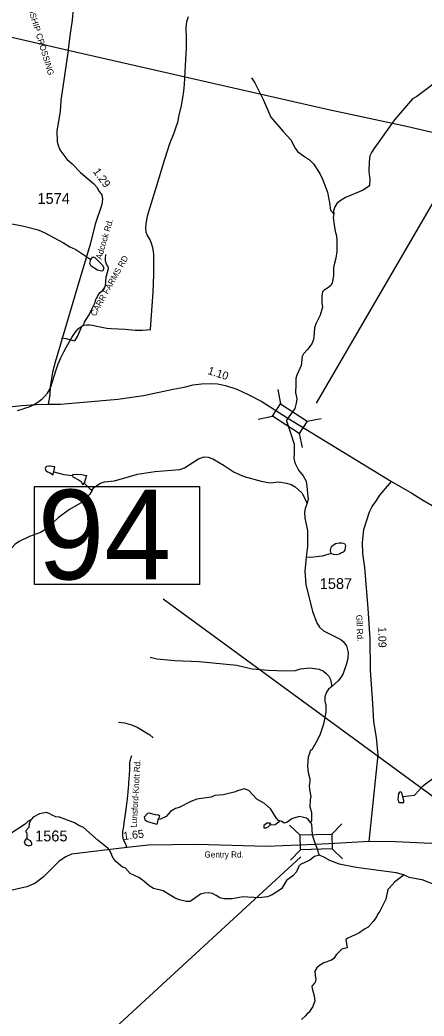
# Model space of a CAD drawing. Extents: x 1950930 to 2061844, y 904556 to 1017002.
# Drawn here: x 2041512 to 2047823, y 951158 to 966723 of the extents above; entities that cross this region are included whole.
import ezdxf

# ---------------------------------------------------------------- set-up
doc = ezdxf.new("R2010")
doc.units = 0
for name, color, linetype in [('Exist Hydrographic Creek Single Shore', 7, 'Continuous'), ('Exist Hydrographic Misc Water Feature', 7, 'Continuous'), ('Exist Road Non-System Type 51', 7, 'Continuous'), ('Exist Road Non-System Type 51 Label', 7, 'Continuous'), ('Exist Road Primary US Structure Standard Bridge CELL', 7, 'Continuous'), ('Exist Road Secondary Structure Standard Bridge CELL', 7, 'Continuous'), ('Exist Road Secondary Structure Standard Bridge Number Label', 7, 'Continuous'), ('Exist Road Secondary Type 51 Attributed', 7, 'Continuous'), ('Exist Road Secondary Type 51 Label', 7, 'Continuous'), ('Exist Road Secondary Type 51 Number Label', 7, 'Continuous'), ('Exist Utilities Electrical Transmission Line', 7, 'Continuous')]:
    doc.layers.add(name, color=color, linetype=linetype)

msp = doc.modelspace()

# ---------------------------------------------------------------- linework, layer by layer
at = {"layer": 'Exist Hydrographic Creek Single Shore'}
for points in [[(2048132, 965846), (2047709, 965527), (2047641, 965487), (2047361, 965164), (2047036, 964707), (2047001, 964651), (2046975, 964599), (2046965, 964503), (2046961, 964355), (2046977, 964227), (2046969, 964143), (2046953, 964119), (2046870, 964063), (2046598, 963949), (2046512, 963897), (2046462, 963852), (2046430, 963800), (2046408, 963740), (2046412, 963692)], [(2040048, 963836), (2040160, 963800), (2040316, 963737), (2040742, 963605), (2040856, 963582), (2041335, 963545), (2041573, 963501), (2041795, 963443), (2041903, 963394), (2042193, 963238), (2042291, 963178), (2042383, 963138), (2042619, 962979)], [(2046412, 963692), (2046406, 963636), (2046417, 963520), (2046433, 963420), (2046453, 963348), (2046463, 963272), (2046461, 963104), (2046446, 963000), (2046422, 962924), (2046410, 962856), (2046410, 962724), (2046390, 962614), (2046372, 962580), (2046330, 962540), (2046262, 962500), (2046239, 962472), (2046225, 962412), (2046225, 962300), (2046235, 962236), (2046199, 962110), (2046135, 961976), (2046111, 961910), (2046102, 961763), (2046090, 961711), (2046070, 961663), (2046002, 961571), (2045938, 961503), (2045918, 961463), (2045903, 961323), (2045837, 961173), (2045823, 961119), (2045823, 961023), (2045814, 960901), (2045836, 960803), (2045828, 960733), (2045804, 960649), (2045693, 960502), (2045675, 960469), (2045674, 960456), (2045739, 960271), (2045793, 960093), (2045793, 959949), (2045787, 959877), (2045804, 959801), (2045864, 959689), (2045936, 959599), (2045984, 959515), (2046000, 959387), (2046001, 959319), (2046013, 959237), (2045997, 959171)], [(2045997, 959171), (2045965, 959091), (2045957, 959031), (2045961, 958939), (2046001, 958745), (2046004, 958493), (2045980, 958329)], [(2045980, 958329), (2045963, 958111), (2045977, 957899), (2046082, 957479), (2046150, 957301), (2046191, 957232), (2046254, 957178), (2046523, 957040), (2046561, 957012), (2046611, 956944), (2046637, 956840), (2046631, 956757), (2046610, 956660), (2046560, 956508), (2046524, 956448), (2046480, 956396), (2046384, 956308)], [(2046384, 956308), (2046330, 956264), (2046301, 956220), (2046274, 956148), (2046275, 956076), (2046289, 956008), (2046289, 955908), (2046255, 955720), (2046194, 955545), (2046170, 955506)], [(2046054, 954176), (2046072, 954220), (2046070, 954340), (2046045, 954424), (2046051, 954536), (2046061, 954588), (2046039, 954700), (2046033, 954758), (2046042, 954820), (2046045, 954860), (2046018, 954958), (2046008, 955070), (2046018, 955208), (2046046, 955282), (2046050, 955306), (2046080, 955332), (2046165, 955478), (2046175, 955506)], [(2043832, 953060), (2043746, 953114), (2043600, 953150), (2043529, 953191), (2043447, 953267), (2043371, 953321), (2043233, 953385), (2043153, 953473), (2043115, 953484), (2043007, 953574), (2042961, 953636), (2042920, 953732), (2042887, 953778), (2042736, 953900), (2042506, 954102), (2042432, 954135), (2042362, 954179), (2042129, 954265), (2042070, 954271), (2042028, 954291), (2041970, 954324), (2041926, 954336), (2041816, 954316), (2041718, 954268), (2041692, 954234), (2041680, 954226)], [(2046054, 954176), (2046064, 954156), (2046074, 953988), (2046108, 953894), (2046127, 953841), (2046160, 953756), (2046171, 953708), (2046177, 953686), (2046193, 953674)], [(2046193, 953674), (2046113, 953652), (2046041, 953596), (2045895, 953528), (2045865, 953500), (2045829, 953409), (2045771, 953349), (2045675, 953277), (2045596, 953145), (2045452, 953053), (2045380, 953023), (2045242, 953005), (2045166, 953012), (2045070, 953014), (2045000, 953022), (2044826, 952990), (2044698, 952992), (2044634, 953007), (2044576, 953041), (2044520, 953071), (2044454, 953083), (2044392, 953079), (2044332, 953061), (2044170, 952946), (2044110, 952946), (2044002, 952974), (2043938, 953002), (2043832, 953060)], [(2046193, 953674), (2046265, 953642), (2046345, 953592), (2046499, 953535), (2046765, 953483), (2047389, 953402), (2047513, 953365)], [(2047513, 953365), (2047587, 953327), (2047789, 953291), (2048042, 953194)]]:
    msp.add_lwpolyline(points, dxfattribs=at)
at = {"layer": 'Exist Hydrographic Misc Water Feature'}
for points in [[(2043549, 961884), (2043572, 962181), (2043592, 962471), (2043604, 962747), (2043605, 963003), (2043603, 963053), (2043598, 963105), (2043587, 963163), (2043565, 963231), (2043543, 963286), (2043499, 963367), (2043485, 963407), (2043479, 963467), (2043482, 963533), (2043492, 963598), (2043506, 963657), (2043524, 963731), (2043651, 964134), (2043773, 964549), (2043814, 964675), (2043855, 964794), (2043920, 964960), (2043947, 965034), (2043975, 965124), (2044001, 965234), (2044033, 965384), (2044056, 965504), (2044073, 965611), (2044083, 965720), (2044089, 965815), (2044101, 966102), (2044113, 966280), (2044115, 966356), (2044115, 966446), (2044110, 966589), (2044115, 966656), (2044125, 966715), (2044142, 966778)], [(2045126, 965818), (2045182, 965738), (2045315, 965468), (2045431, 965204), (2045624, 964977), (2045744, 964849), (2045812, 964721), (2045848, 964669), (2045940, 964597), (2046033, 964534), (2046095, 964474), (2046193, 964322), (2046237, 964234), (2046314, 964032), (2046346, 963866), (2046360, 963748), (2046412, 963692)], [(2042619, 962979), (2042651, 963023), (2042683, 963009), (2042780, 962911)], [(2042724, 962815), (2042626, 962877), (2042604, 962915), (2042619, 962979)], [(2042780, 962911), (2042796, 962897), (2042820, 962847), (2042804, 962801), (2042784, 962797), (2042724, 962815)], [(2041475, 960618), (2041545, 960640), (2041606, 960659), (2041658, 960679), (2041711, 960702), (2041761, 960730), (2041811, 960764), (2041859, 960802), (2041902, 960844), (2041940, 960892), (2041971, 960944), (2041997, 961003), (2042022, 961074), (2042078, 961254), (2042110, 961350), (2042151, 961443), (2042197, 961536), (2042241, 961617), (2042324, 961760), (2042373, 961838), (2042395, 961867), (2042419, 961894), (2042448, 961919), (2042480, 961938), (2042517, 961951), (2042555, 961957), (2042596, 961957), (2042644, 961952), (2042711, 961940), (2042819, 961917), (2042870, 961908), (2042937, 961901), (2043156, 961890), (2043312, 961875), (2043374, 961874), (2043425, 961875), (2043549, 961884)], [(2042642, 959375), (2042668, 959415), (2042770, 959483), (2042834, 959507), (2042988, 959519), (2043222, 959590), (2043350, 959624), (2043618, 959669), (2044008, 959697), (2044080, 959725), (2044298, 959862), (2044343, 959882), (2044391, 959894), (2044451, 959890), (2044525, 959863), (2044702, 959763), (2044856, 959655), (2045014, 959587), (2045280, 959514), (2045418, 959492), (2045556, 959503), (2045676, 959485), (2045748, 959461), (2045808, 959429), (2045913, 959335), (2045997, 959171)], [(2041970, 959752), (2041926, 959744), (2041910, 959731), (2041906, 959715), (2041914, 959683), (2041942, 959660)], [(2042042, 959662), (2042058, 959742), (2041986, 959752), (2041970, 959752)], [(2041942, 959660), (2041982, 959646), (2042028, 959614), (2042042, 959662)], [(2042042, 959662), (2042196, 959618), (2042334, 959606)], [(2042334, 959606), (2042342, 959620), (2042402, 959624), (2042474, 959621)], [(2042334, 959606), (2042340, 959584), (2042436, 959529), (2042466, 959509), (2042484, 959472), (2042498, 959463), (2042514, 959485)], [(2042474, 959621), (2042550, 959605), (2042514, 959485)], [(2042514, 959485), (2042600, 959403), (2042642, 959375)], [(2042642, 959375), (2042602, 959315), (2042457, 959172), (2042287, 959074), (2042115, 958946), (2041945, 958793), (2041885, 958746), (2041834, 958715), (2041660, 958653), (2041502, 958575), (2041432, 958525), (2041266, 958336), (2041211, 958250), (2041111, 958016), (2041079, 957896), (2041002, 957728), (2040892, 957543), (2040832, 957459), (2040688, 957319), (2040432, 957153), (2040375, 957105), (2040175, 956844), (2040147, 956788)], [(2046372, 958388), (2046362, 958428), (2046366, 958468), (2046382, 958500), (2046438, 958540), (2046496, 958552)], [(2046496, 958552), (2046538, 958552), (2046578, 958541), (2046596, 958512), (2046586, 958436), (2046558, 958408), (2046536, 958396)], [(2046372, 958388), (2046230, 958344), (2046052, 958325), (2045980, 958329)], [(2046536, 958396), (2046504, 958376), (2046456, 958364), (2046408, 958372), (2046372, 958388)], [(2043545, 956766), (2043649, 956739), (2043929, 956715), (2044310, 956696), (2044898, 956641), (2045136, 956581), (2045390, 956560), (2045658, 956551), (2045814, 956559), (2045894, 956583), (2046040, 956601), (2046186, 956578), (2046252, 956546), (2046296, 956512), (2046336, 956468), (2046362, 956416), (2046384, 956308)], [(2043049, 955748), (2043145, 955740), (2043254, 955710), (2043341, 955674), (2043538, 955550), (2043592, 955503)], [(2048528, 954897), (2048502, 954914), (2048490, 954932), (2048432, 954944), (2048266, 954920), (2048082, 954916), (2048016, 954904), (2047825, 954765), (2047781, 954727), (2047691, 954623), (2047671, 954605), (2047493, 954583)], [(2045566, 954207), (2045550, 954213), (2045515, 954253), (2045429, 954393), (2045333, 954477), (2045213, 954547), (2045089, 954684), (2045011, 954708), (2044909, 954676), (2044877, 954662), (2044687, 954614), (2044555, 954603), (2044497, 954579), (2044273, 954547), (2044183, 954510), (2043999, 954418), (2043941, 954400), (2043863, 954356), (2043793, 954278), (2043706, 954236), (2043670, 954230)], [(2047451, 954659), (2047437, 954657), (2047423, 954631), (2047415, 954546), (2047423, 954505), (2047433, 954497), (2047451, 954495)], [(2047493, 954583), (2047477, 954651), (2047451, 954659)], [(2047451, 954495), (2047509, 954495), (2047507, 954527), (2047493, 954583)], [(2043531, 954329), (2043505, 954325), (2043452, 954267), (2043462, 954225), (2043488, 954207)], [(2043670, 954230), (2043697, 954282), (2043677, 954297), (2043630, 954303), (2043531, 954329)], [(2041680, 954226), (2041642, 954204), (2041594, 954154), (2041372, 954011), (2041228, 953941), (2041114, 953877), (2041020, 953845), (2040950, 953805), (2040837, 953670), (2040763, 953610), (2040709, 953584), (2040689, 953588), (2040665, 953578)], [(2041680, 954226), (2041656, 954168), (2041652, 954104), (2041606, 954052), (2041606, 954036), (2041620, 954020), (2041620, 953928)], [(2043488, 954207), (2043518, 954193), (2043652, 954158), (2043660, 954166), (2043670, 954230)], [(2045360, 954165), (2045322, 954133), (2045322, 954097), (2045346, 954097), (2045356, 954101)], [(2045356, 954101), (2045390, 954115), (2045416, 954141)], [(2045416, 954141), (2045428, 954161), (2045414, 954173), (2045366, 954173), (2045360, 954165)], [(2045566, 954207), (2045562, 954191), (2045500, 954145), (2045416, 954141)], [(2046054, 954176), (2046020, 954226), (2045986, 954252), (2045878, 954274), (2045818, 954262), (2045760, 954240), (2045682, 954181), (2045638, 954173), (2045602, 954197), (2045566, 954207)], [(2041620, 953928), (2041604, 953924), (2041578, 953882), (2041592, 953846), (2041622, 953828)], [(2041686, 953880), (2041678, 953894), (2041620, 953928)], [(2041622, 953828), (2041652, 953820), (2041696, 953832), (2041698, 953860), (2041686, 953880)], [(2047513, 953365), (2047368, 953255), (2047276, 953158), (2047258, 953134), (2047228, 952986), (2047130, 952798), (2047100, 952754), (2047082, 952706), (2047030, 952634), (2046949, 952549), (2046895, 952517), (2046805, 952451), (2046633, 952377), (2046601, 952355), (2046623, 952223), (2046541, 952203), (2046450, 952113), (2046412, 952057), (2046380, 952033), (2046256, 951990), (2046188, 951948), (2046148, 951912), (2046116, 951860), (2046120, 951792), (2046134, 951736), (2046120, 951680), (2046100, 951660), (2046088, 951642), (2046072, 951626), (2046075, 951590), (2046105, 951472), (2046119, 951396), (2046087, 951306), (2046023, 951212), (2045993, 951190), (2045973, 951160), (2045910, 951104)]]:
    msp.add_lwpolyline(points, dxfattribs=at)
at = {"layer": 'Exist Road Non-System Type 51'}
for points in [[(2042162, 961756), (2042226, 961743), (2042329, 961720), (2042369, 961710), (2042411, 961777), (2042456, 961885), (2042479, 961931), (2042502, 961958), (2042521, 962000), (2042557, 962059), (2042593, 962115), (2042630, 962193), (2042687, 962308), (2042699, 962357), (2042710, 962376), (2042734, 962425), (2042766, 962464), (2042804, 962502), (2042834, 962538), (2042848, 962571), (2042852, 962635), (2042860, 962701), (2042881, 962779), (2042891, 962820), (2042894, 962845), (2042888, 962867), (2042865, 962907), (2042851, 962937), (2042846, 962966), (2042846, 962997), (2042853, 963059)], [(2043178, 953788), (2043177, 953809), (2043177, 953817), (2043173, 953828), (2043168, 953838), (2043158, 953853), (2043139, 953890), (2043132, 953907), (2043126, 953926), (2043122, 953942), (2043120, 953971), (2043118, 953998), (2043121, 954044), (2043133, 954121), (2043142, 954177), (2043160, 954312), (2043188, 954512), (2043192, 954541), (2043194, 954561), (2043197, 954599), (2043201, 954659), (2043207, 954725), (2043210, 954768), (2043214, 954815), (2043216, 954849), (2043224, 954944), (2043228, 954995), (2043228, 955019), (2043228, 955070), (2043230, 955120), (2043232, 955140), (2043236, 955157), (2043243, 955184), (2043248, 955201), (2043261, 955230)]]:
    msp.add_lwpolyline(points, dxfattribs=at)
at = {"layer": 'Exist Road Secondary Structure Standard Bridge CELL'}
for p, q in [((2045537, 960946), (2045583, 960724)), ((2045234, 960485), (2045456, 960531)), ((2045997, 960451), (2046218, 960497)), ((2045872, 960262), (2045918, 960040)), ((2045886, 953983), (2045722, 954139)), ((2046537, 954164), (2046381, 954000)), ((2045891, 953757), (2045735, 953593)), ((2046551, 953613), (2046387, 953769))]:
    msp.add_line(p, q, dxfattribs=at)
for points in [[(2045583, 960724), (2045997, 960452), (2045870, 960258), (2045456, 960531)], [(2046387, 953769), (2045891, 953756), (2045886, 953988), (2046381, 954000)]]:
    msp.add_lwpolyline(points, close=True, dxfattribs=at)
at = {"layer": 'Exist Road Secondary Structure Standard Bridge Number Label'}
for p, q in [((2046144, 960735), (2048491, 964777)), ((2048312, 954329), (2043748, 957670)), ((2045899, 953644), (2042672, 950678))]:
    msp.add_line(p, q, dxfattribs=at)
msp.add_lwpolyline([(2041738, 959431), (2044315, 959431), (2044315, 957902), (2041738, 957902)], close=True, dxfattribs=at)
at = {"layer": 'Exist Road Secondary Type 51 Attributed'}
for points in [[(2042343, 966894), (2042325, 966718), (2042290, 966475), (2042264, 966258), (2042263, 966247), (2042150, 965463), (2042142, 965291), (2042089, 964987), (2042095, 964819), (2042107, 964765), (2042135, 964693), (2042243, 964549), (2042326, 964472), (2042456, 964340), (2042662, 964166), (2042712, 964110), (2042750, 964042), (2042790, 963987), (2042800, 963923), (2042793, 963838), (2042689, 963530), (2042608, 963214), (2042445, 962678), (2042061, 961373), (2042022, 961221), (2041984, 960989), (2041978, 960865), (2041955, 960717)], [(2041955, 960717), (2042143, 960717), (2043040, 960795), (2043444, 960852), (2043904, 960952), (2044076, 960985), (2044218, 961021), (2044346, 961037), (2044482, 961042), (2044598, 961036), (2044722, 961010), (2044898, 960954), (2045078, 960871), (2045291, 960761), (2045693, 960502)], [(2039113, 960594), (2039293, 960580), (2039773, 960573), (2040057, 960575), (2041007, 960641), (2041539, 960698), (2041767, 960716), (2041955, 960717)], [(2045693, 960502), (2047313, 959511)], [(2046967, 953886), (2047105, 955237), (2047082, 955508), (2047040, 955754), (2047023, 956040), (2046988, 956564), (2046982, 957052), (2046949, 957526), (2046899, 958168), (2046869, 958388), (2046861, 958556), (2046880, 958758), (2046970, 959038), (2047012, 959122), (2047072, 959200), (2047131, 959298), (2047281, 959475), (2047313, 959511)], [(2047313, 959511), (2047634, 959327), (2047788, 959230), (2047950, 959137)], [(2048611, 954070), (2048157, 953875), (2048112, 953865), (2047939, 953853), (2047378, 953882), (2046967, 953886)], [(2046127, 953841), (2045361, 953806), (2044272, 953837), (2043516, 953827), (2043185, 953794), (2042317, 953686), (2042227, 953645), (2042122, 953577), (2041930, 953386), (2041873, 953328), (2041742, 953230), (2041702, 953211), (2041622, 953175), (2041134, 953066)], [(2046967, 953886), (2046430, 953854), (2046127, 953841)]]:
    msp.add_lwpolyline(points, dxfattribs=at)
at = {"layer": 'Exist Utilities Electrical Transmission Line'}
for points in [[(2042263, 966247), (2040976, 966542)], [(2059289, 962361), (2057093, 962869), (2055516, 963216), (2052577, 963903), (2051152, 964218), (2047548, 965055), (2046312, 965321), (2042263, 966247)]]:
    msp.add_lwpolyline(points, dxfattribs=at)

# ---------------------------------------------------------------- texts
at = {"layer": 'Exist Road Non-System Type 51 Label'}
for s, rotation, p in [('  FRIENDSHIP CROSSING', 287.014, (2041503, 967334)), ('  CARR FARMS RD', 60.6391, (2042654, 962023)), ('Lunsford-Knott Rd.', 86.7108, (2043334, 954099))]:
    msp.add_text(s, height=95, rotation=rotation, dxfattribs=at).set_placement(p)
at = {"layer": 'Exist Road Primary US Structure Standard Bridge CELL'}
for s, rotation, p in [('1.29', 305.6471, (2042646, 964353)), ('1.10', 342.4545, (2044435, 961191)), ('1.09', 270.8057, (2047107, 957238)), ('1.65', 7.1188, (2043131, 953908))]:
    msp.add_text(s, height=125, rotation=rotation, dxfattribs=at).set_placement(p)
at = {"layer": 'Exist Road Secondary Structure Standard Bridge Number Label'}
msp.add_text('94', height=1400, dxfattribs=at).set_placement((2041789, 957981))
at = {"layer": 'Exist Road Secondary Type 51 Label'}
for s, rotation, p in [('Adcock Rd.', 73.6169, (2042784, 962973)), ('Gill Rd.', 272.3712, (2046763, 957427))]:
    msp.add_text(s, height=95, rotation=rotation, dxfattribs=at).set_placement(p)
msp.add_text('Gentry Rd.', height=95, dxfattribs=at).set_placement((2044393, 953635))
at = {"layer": 'Exist Road Secondary Type 51 Number Label'}
for s, p in [('1574', (2041786, 963848)), ('1587', (2046194, 957830)), ('1565', (2041749, 953887))]:
    msp.add_text(s, height=170, dxfattribs=at).set_placement(p)

doc.saveas('drawing.dxf')
